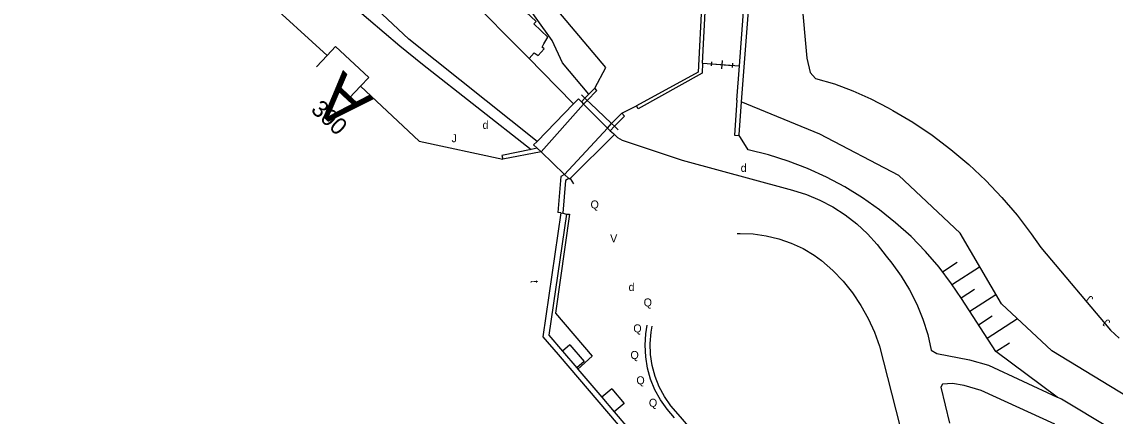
# Model space of a CAD drawing. Extents: x 134999 to 136502, y 457398 to 459002.
# Drawn here: x 135223.9 to 135292.2, y 458380.2 to 458404.9 of the extents above; entities that cross this region are included whole.
import ezdxf

# ---------------------------------------------------------------- set-up
doc = ezdxf.new("R2010")
doc.units = 0
for name, color, linetype in [('RI_DGTB_18', 7, 'Continuous'), ('RI_DGTB_29', 7, 'Continuous'), ('RI_DGTB_30', 7, 'Continuous'), ('RI_DGTB_31', 7, 'Continuous'), ('RI_DGTB_36', 7, 'Continuous'), ('RI_DGTB_43', 7, 'Continuous'), ('RI_DGTB_48', 7, 'Continuous'), ('RI_DGTB_49', 7, 'Continuous'), ('RI_DGTB_53', 7, 'Continuous'), ('RI_DGTB_54', 7, 'Continuous'), ('RI_DGTB_58', 7, 'Continuous'), ('RI_DGTB_6', 7, 'Continuous')]:
    doc.layers.add(name, color=color, linetype=linetype)

msp = doc.modelspace()

# ---------------------------------------------------------------- linework, layer by layer
at = {"layer": 'RI_DGTB_18'}
for p, q in [((135281.419, 458389.266), (135282.347, 458389.865)), ((135282.04, 458388.477), (135283.739, 458389.573)), ((135282.582, 458387.636), (135283.431, 458388.184)), ((135283.124, 458386.796), (135284.76, 458387.851)), ((135283.666, 458385.956), (135284.515, 458386.504)), ((135284.208, 458385.115), (135286.098, 458386.334)), ((135284.75, 458384.275), (135285.6, 458384.823))]:
    msp.add_line(p, q, dxfattribs=at)
for points in [[(135259.334, 458400.349), (135257.685, 458402.3), (135257.034, 458403.702), (135256.047, 458405.101), (135254.767, 458406.936), (135253.84, 458408.104), (135251.653, 458410.223)], [(135244.58, 458405.867), (135247.532, 458403.362), (135248.946, 458402.224), (135255.724, 458396.894)], [(135288.588, 458381.431), (135284.75, 458384.275), (135282.608, 458387.596), (135281.993, 458388.51), (135281.208, 458389.543), (135280.362, 458390.526), (135279.457, 458391.454), (135278.496, 458392.325), (135277.483, 458393.135), (135276.423, 458393.881), (135275.318, 458394.56), (135274.173, 458395.17), (135272.994, 458395.708), (135271.783, 458396.172), (135270.546, 458396.561), (135269.287, 458396.873), (135268.7, 458397.815)]]:
    msp.add_lwpolyline(points, dxfattribs=at)
at = {"layer": 'RI_DGTB_48'}
for p, q in [((135266.99, 458402.112), (135267.008, 458402.376)), ((135267.641, 458401.933), (135267.678, 458402.461)), ((135266.438, 458402.284), (135268.74, 458402.121)), ((135266.999, 458402.244), (135268.321, 458402.15)), ((135268.311, 458402.018), (135268.33, 458402.282)), ((135268.854, 458399.865), (135268.7, 458397.815))]:
    msp.add_line(p, q, dxfattribs=at)
msp.add_lwpolyline([(135268.582, 458399.977), (135268.42, 458397.788), (135268.696, 458397.767), (135268.7, 458397.815)], dxfattribs=at)
at = {"layer": 'RI_DGTB_49'}
for p, q in [((135259.089, 458400.1), (135258.878, 458400.3)), ((135259.235, 458399.962), (135259.089, 458400.1)), ((135260.756, 458398.513), (135260.932, 458398.346)), ((135260.932, 458398.346), (135261.171, 458398.118))]:
    msp.add_line(p, q, dxfattribs=at)
msp.add_lwpolyline([(135260.756, 458398.513), (135259.421, 458399.783), (135259.235, 458399.962)], dxfattribs=at)
at = {"layer": 'RI_DGTB_53'}
for p, q in [((135260.926, 458397.834), (135260.865, 458397.894)), ((135258.156, 458395.088), (135258.374, 458394.75)), ((135258.141, 458384.694), (135257.69, 458384.31)), ((135258.141, 458384.694), (135259.032, 458383.66)), ((135259.032, 458383.66), (135258.575, 458383.271)), ((135260.757, 458381.96), (135260.138, 458381.434)), ((135260.757, 458381.96), (135261.539, 458381.037)), ((135261.539, 458381.037), (135260.922, 458380.512))]:
    msp.add_line(p, q, dxfattribs=at)
for points in [[(135255.6, 458402.587), (135255.92, 458402.94), (135256.17, 458402.77), (135256.54, 458403.18), (135256.42, 458403.29), (135256.51, 458403.5), (135256.77, 458403.91), (135255.89, 458404.75), (135256.04, 458404.9), (135253.81, 458407), (135253.36, 458407.38), (135253.63, 458407.7), (135253.17, 458408.07), (135253.4, 458408.37), (135251.51, 458410.06)], [(135260.926, 458397.834), (135261.115, 458397.647), (135261.421, 458397.474), (135265.159, 458396.227), (135271.816, 458394.424), (135272.06, 458394.361), (135272.929, 458394.084), (135273.77, 458393.731), (135274.577, 458393.307), (135275.344, 458392.813), (135276.065, 458392.254), (135276.733, 458391.634), (135277.345, 458390.958), (135277.896, 458390.231), (135278.254, 458389.796), (135278.842, 458388.985), (135279.363, 458388.129), (135279.815, 458387.234), (135280.194, 458386.306), (135280.497, 458385.351), (135280.724, 458384.375), (135281.064, 458384.158), (135283.112, 458383.754), (135284.297, 458383.43), (135288.588, 458381.431)], [(135257.929, 458392.867), (135258.126, 458392.867), (135257.242, 458386.679), (135259.548, 458383.98), (135258.647, 458383.186)], [(135268.589, 458391.651), (135268.78, 458391.655), (135269.596, 458391.622), (135270.405, 458391.51), (135271.199, 458391.319), (135271.97, 458391.051), (135272.712, 458390.709), (135273.416, 458390.296), (135273.861, 458389.957), (135274.565, 458389.341), (135275.214, 458388.666), (135275.802, 458387.939), (135276.327, 458387.164), (135276.783, 458386.347), (135277.168, 458385.495), (135277.479, 458384.612), (135279.248, 458377.677)], [(135264.685, 458380.143), (135264.213, 458380.681), (135263.803, 458381.267), (135263.462, 458381.896), (135263.192, 458382.559), (135262.999, 458383.248), (135262.883, 458383.954), (135262.847, 458384.669), (135262.89, 458385.383), (135262.979, 458385.932)], [(135264.913, 458380.367), (135264.453, 458380.892), (135264.056, 458381.465), (135263.728, 458382.081), (135263.472, 458382.73), (135263.292, 458383.403), (135263.19, 458384.094), (135263.168, 458384.791), (135263.226, 458385.486), (135263.292, 458385.867)], [(135288.447, 458379.737), (135283.829, 458381.852), (135282.773, 458382.153), (135282.056, 458382.274), (135281.422, 458382.246), (135281.318, 458382.051), (135281.865, 458379.807)], [(135291.947, 458379.443), (135288.847, 458381.31), (135288.588, 458381.431)], [(135282.179, 458360.065), (135267.854, 458376.969), (135264.913, 458380.367)]]:
    msp.add_lwpolyline(points, dxfattribs=at)
at = {"layer": 'RI_DGTB_54'}
for p, q in [((135256.094, 458397.395), (135258.365, 458399.742)), ((135258.862, 458399.87), (135259.007, 458399.724)), ((135259.007, 458399.724), (135260.492, 458398.238)), ((135258.156, 458395.088), (135260.926, 458397.834)), ((135260.492, 458398.238), (135260.66, 458398.07)), ((135260.66, 458398.07), (135260.865, 458397.894)), ((135256.11, 458396.972), (135256.346, 458396.745)), ((135256.346, 458396.745), (135257.815, 458395.335)), ((135257.815, 458395.335), (135258.077, 458395.083))]:
    msp.add_line(p, q, dxfattribs=at)
for points in [[(135256.094, 458397.395), (135248.083, 458403.783), (135243.778, 458407.846), (135228.427, 458421.998), (135222.967, 458427.446), (135216.24, 458434.049), (135205.718, 458444.415), (135205.031, 458445.188)], [(135255.6, 458402.587), (135251.548, 458406.687), (135249.04, 458409.055), (135243.991, 458414.022)], [(135258.365, 458399.742), (135256.404, 458401.774), (135255.6, 458402.587)], [(135258.365, 458399.742), (135258.681, 458400.051), (135258.862, 458399.87)], [(135256.11, 458396.972), (135255.88, 458397.193), (135256.094, 458397.395)], [(135258.156, 458395.088), (135258.112, 458395.049), (135258.077, 458395.083)]]:
    msp.add_lwpolyline(points, dxfattribs=at)
at = {"layer": 'RI_DGTB_58'}
for p, q in [((135270.115, 458416.528), (135268.854, 458399.865)), ((135272.623, 458406.31), (135272.943, 458402.599)), ((135272.943, 458402.599), (135273.15, 458401.714)), ((135268.582, 458399.977), (135268.74, 458402.121)), ((135273.15, 458401.714), (135273.489, 458401.337)), ((135259.089, 458400.1), (135259.334, 458400.349)), ((135259.334, 458400.349), (135259.705, 458400.729)), ((135256.346, 458396.745), (135259.007, 458399.724)), ((135258.862, 458399.87), (135259.089, 458400.1)), ((135259.235, 458399.962), (135259.007, 458399.724)), ((135260.756, 458398.513), (135261.382, 458399.168)), ((135261.382, 458399.168), (135262.304, 458399.616)), ((135260.492, 458398.238), (135260.756, 458398.513)), ((135260.932, 458398.346), (135260.66, 458398.07)), ((135257.815, 458395.335), (135260.492, 458398.238)), ((135256.11, 458396.972), (135255.724, 458396.894)), ((135256.346, 458396.745), (135253.964, 458396.283)), ((135257.591, 458392.934), (135257.384, 458392.953)), ((135291.912, 458385.624), (135292.465, 458385.106)), ((135257.69, 458384.31), (135258.575, 458383.271)), ((135260.138, 458381.434), (135260.922, 458380.512))]:
    msp.add_line(p, q, dxfattribs=at)
for points in [[(135263.204, 458414.8), (135264.368, 458416.929), (135266.192, 458416.045), (135266.847, 458415.104), (135266.151, 458401.721), (135262.304, 458399.616)], [(135266.438, 458402.284), (135267.095, 458415.117), (135266.427, 458416.198), (135266.281, 458416.153), (135264.152, 458417.209), (135262.956, 458414.978), (135263.204, 458414.8)], [(135268.74, 458402.121), (135269.803, 458416.541), (135270.115, 458416.528)], [(135259.705, 458400.729), (135260.397, 458402.024), (135256.56, 458406.57), (135256.03, 458407.09), (135255.85, 458407.82)], [(135239.016, 458406.419), (135242.978, 458402.771)], [(135266.438, 458402.284), (135266.406, 458401.657), (135262.405, 458399.444), (135262.304, 458399.616)], [(135273.489, 458401.337), (135274.668, 458400.989), (135275.822, 458400.566), (135276.946, 458400.068), (135278.036, 458399.498), (135278.31, 458399.34)], [(135245.064, 458400.848), (135248.737, 458397.427), (135253.964, 458396.283)], [(135259.235, 458399.962), (135259.833, 458400.587), (135259.705, 458400.729)], [(135297.117, 458378.935), (135288.246, 458384.324), (135285.102, 458387.267), (135282.519, 458391.678), (135278.69, 458395.271), (135273.767, 458397.851), (135268.854, 458399.865)], [(135260.932, 458398.346), (135261.553, 458398.977), (135261.382, 458399.168)], [(135278.31, 458399.34), (135279.566, 458398.595), (135280.78, 458397.783), (135281.947, 458396.905), (135283.064, 458395.965), (135284.129, 458394.965), (135285.137, 458393.908), (135286.085, 458392.798), (135286.971, 458391.637), (135287.568, 458390.775)], [(135255.724, 458396.894), (135253.901, 458396.525), (135253.964, 458396.283)], [(135257.815, 458395.335), (135257.591, 458395.207), (135257.384, 458392.953)], [(135258.077, 458395.083), (135257.883, 458394.959), (135257.704, 458392.912)], [(135257.591, 458392.934), (135256.461, 458385.195), (135257.423, 458384.095), (135265.384, 458374.739), (135277.247, 458360.679), (135287.755, 458348.307), (135300.354, 458333.357), (135316.37, 458314.365), (135323.776, 458305.621), (135345.64, 458279.775), (135348.27, 458276.674), (135363.714, 458258.421), (135376.067, 458243.88), (135383.651, 458234.915)], [(135257.929, 458392.867), (135256.824, 458385.302), (135257.69, 458384.31)], [(135257.591, 458392.934), (135257.704, 458392.912)], [(135257.704, 458392.912), (135257.929, 458392.867)], [(135287.568, 458390.775), (135291.912, 458385.624)], [(135258.575, 458383.271), (135258.647, 458383.186)], [(135258.647, 458383.186), (135260.138, 458381.434)], [(135260.922, 458380.512), (135262.49, 458378.67)]]:
    msp.add_lwpolyline(points, dxfattribs=at)
at = {"layer": 'RI_DGTB_6'}
for points in [[(135242.978, 458402.771), (135243.508, 458403.338), (135245.58, 458401.399), (135245.064, 458400.848)], [(135242.319, 458402.067), (135242.978, 458402.771)], [(135245.064, 458400.848), (135244.376, 458400.113)]]:
    msp.add_lwpolyline(points, dxfattribs=at)

# ---------------------------------------------------------------- texts
at = {"layer": 'RI_DGTB_29'}
for p in [(135252.692, 458398.181), (135268.815, 458395.498), (135261.813, 458388.059)]:
    msp.add_text('d', height=0.5, dxfattribs=at).set_placement(p)
at = {"layer": 'RI_DGTB_30'}
msp.add_text('V', height=0.5, dxfattribs=at).set_placement((135260.661, 458391.095))
at = {"layer": 'RI_DGTB_31'}
for s, p in [('J', (135250.752, 458397.351)), ('Q', (135259.436, 458393.212)), ('Q', (135262.754, 458387.095)), ('Q', (135262.754, 458387.095)), ('Q', (135262.11, 458385.474)), ('Q', (135262.11, 458385.474)), ('Q', (135261.931, 458383.813)), ('Q', (135261.931, 458383.813)), ('Q', (135262.301, 458382.233)), ('Q', (135262.301, 458382.233)), ('Q', (135263.081, 458380.83)), ('Q', (135263.081, 458380.83))]:
    msp.add_text(s, height=0.5, dxfattribs=at).set_placement(p)
for p in [(135290.881, 458387.625), (135291.945, 458386.158)]:
    msp.add_text('J', height=0.5, rotation=143.18371, dxfattribs=at).set_placement(p)
at = {"layer": 'RI_DGTB_36'}
msp.add_text('300', height=1.054, rotation=316.8254, dxfattribs=at).set_placement((135241.909, 458399.317))
at = {"layer": 'RI_DGTB_43'}
msp.add_text('t', height=0.5, rotation=268.27961, dxfattribs=at).set_placement((135255.698, 458388.748))
at = {"layer": 'RI_DGTB_6'}
msp.add_text('A', height=3, rotation=137.03973, dxfattribs=at).set_placement((135245.924, 458400.047))

doc.saveas('drawing.dxf')
